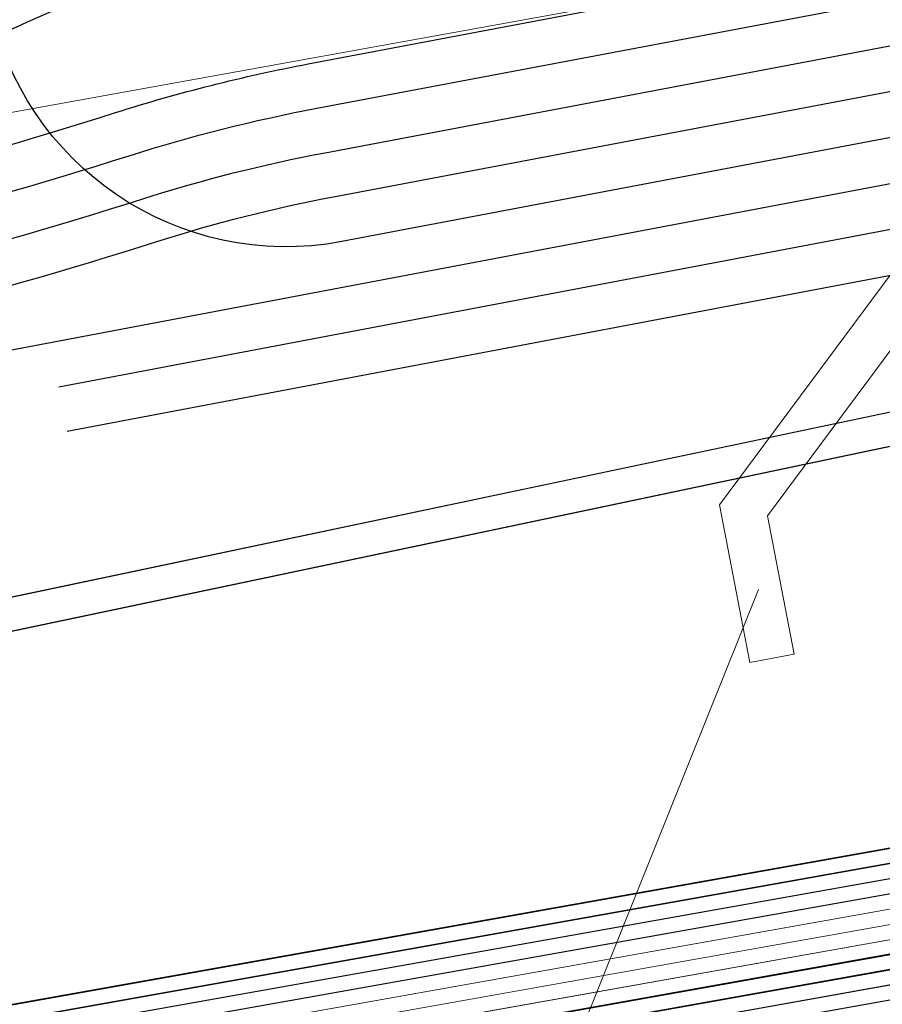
# Model space of a CAD drawing. Header units: metres. Extents: x -502 to 161, y -108 to 174.
# Tile 499 of 656: x -68.15 to -65.28, y -16.47 to -13.21. Entities that reach past the tile are written whole.
import ezdxf

# ---------------------------------------------------------------- set-up
doc = ezdxf.new("R2010")
doc.units = ezdxf.units.M
doc.header["$LTSCALE"] = 0.1
doc.linetypes.add('2-1', pattern=[0.17, 0.06, -0.025, 0.06, -0.025])
doc.linetypes.add('237', pattern=[93, 75, -18])
for name, color, linetype in [('BRI31-005.05-5p02-Koordinierung Lageplan 4. BA ZOB West 2022-06-15', 7, 'Continuous'), ('BRI31-005.06-5f07-Koordinierung Lageplan 4. BA ZOB Fernbusbahnh', 7, 'Continuous'), ('BRI31-005.07-5f08-Koordinierung Lageplan 4. BA Radstation - Seeterrasse 2023-05-31', 7, 'Continuous'), ('BRI32-005.02-5f05-Koordinierung Schemaplan 4 BA ZOB Teilbereich', 7, 'Continuous'), ('BRI32-005.03-5f06-Koordinierung Schemaplan 4 BA ZOB Teilbereich 2 Ost - Bahnhofsallee 2023-01-21', 7, 'Continuous')]:
    doc.layers.add(name, color=color, linetype=linetype)

msp = doc.modelspace()

# ---------------------------------------------------------------- linework, layer by layer
at = {"layer": 'BRI31-005.05-5p02-Koordinierung Lageplan 4. BA ZOB West 2022-06-15', "color": 6, "linetype": 'Continuous', "lineweight": 25, "true_color": 0xff00ff, "transparency": 33554687, "flags": 128}
for points in [[(-12.8197, -7.1584), (-13.0948, -7.1684), (-17.6753, -7.3484), (-25.0233, -7.7685), (-29.4119, -8.0888), (-36.588, -9.7298), (-36.8022, -9.7791), (-48.761, -11.229), (-54.8582, -12.3594), (-60.5568, -13.5195), (-72.2392, -15.9794), (-83.9386, -18.0493), (-95.7552, -20.2994), (-107.5641, -22.6294), (-119.3715, -24.8394), (-124.8625, -26.009), (-126.093, -26.1489), (-127.2478, -26.3291), (-138.8097, -28.3993), (-150.5411, -30.6494), (-156.6329, -31.8278), (-162.3974, -31.1788), (-174.3003, -29.339)], [(-174.3171, -29.4477), (-162.412, -31.2879), (-156.6285, -31.939), (-150.5203, -30.7574), (-138.7897, -28.5075), (-127.2296, -26.4376), (-126.0783, -26.2579), (-124.8448, -26.1177), (-119.3499, -24.9473), (-107.5433, -22.7374), (-95.7342, -20.4074), (-83.9188, -18.1575), (-72.2182, -16.0874), (-60.5345, -13.6272), (-54.8372, -12.4674), (-48.7444, -11.3378), (-36.7832, -9.8876), (-36.5634, -9.837), (-29.3955, -8.1979), (-25.0161, -7.8783), (-17.67, -7.4583), (-13.0906, -7.2783), (-12.8157, -7.2683)]]:
    msp.add_lwpolyline(points, dxfattribs=at)
at = {"layer": 'BRI31-005.05-5p02-Koordinierung Lageplan 4. BA ZOB West 2022-06-15', "color": 190, "linetype": 'Continuous', "lineweight": 35, "true_color": 0x7f00ff, "transparency": 33554687, "flags": 128}
for points in [[(-55.7007, -13.3634), (-59.4327, -13.9934), (-61.4087, -14.3464), (-62.2647, -14.4984), (-62.6667, -14.5974), (-62.8907, -14.7334), (-63.5967, -15.2334), (-64.4177, -15.8004), (-64.8657, -15.8864), (-69.7037, -16.7484), (-75.4637, -17.6884), (-81.7337, -18.6534), (-88.9077, -20.0034), (-93.6827, -20.7334), (-98.9647, -21.6334), (-104.5957, -22.9234), (-121.8907, -26.2934), (-126.8117, -27.2034), (-150.4477, -31.7134), (-157.1307, -33.0134), (-162.7687, -32.1234), (-174.7807, -30.4434), (-178.1477, -29.6134), (-179.1357, -29.4334)], [(-55.6927, -13.4124), (-59.4247, -14.0424), (-59.9157, -14.1304), (-61.3997, -14.3954), (-62.2547, -14.5474), (-62.6477, -14.6444), (-62.8637, -14.7754), (-63.5677, -15.2744), (-64.3977, -15.8474), (-64.8567, -15.9354), (-69.6957, -16.7974), (-75.4547, -17.7374), (-81.7247, -18.7024), (-88.8997, -20.0524), (-93.6747, -20.7824), (-98.9547, -21.6824)]]:
    msp.add_lwpolyline(points, dxfattribs=at)
at = {"layer": 'BRI31-005.05-5p02-Koordinierung Lageplan 4. BA ZOB West 2022-06-15', "color": 250, "linetype": 'Continuous', "lineweight": 25, "true_color": 0x333333, "transparency": 33554687, "flags": 128}
for points in [[(-55.6847, -13.4614), (-59.4167, -14.0914), (-59.9067, -14.1794), (-61.3907, -14.4444), (-62.2447, -14.5964), (-62.6287, -14.6914), (-62.8367, -14.8174), (-63.5387, -15.3154), (-64.3777, -15.8944), (-64.8477, -15.9844), (-69.6877, -16.8464), (-75.4457, -17.7864), (-81.7157, -18.7514), (-88.8917, -20.1014), (-93.6667, -20.8314), (-98.9447, -21.7314)], [(-55.6767, -13.5104), (-59.4087, -14.1404), (-59.8977, -14.2284), (-61.3817, -14.4934), (-62.2347, -14.6454), (-62.6097, -14.7384), (-62.8097, -14.8594), (-63.5097, -15.3564), (-64.3577, -15.9414), (-64.8387, -16.0334), (-69.6797, -16.8954), (-75.4367, -17.8354), (-81.7067, -18.8004), (-88.8837, -20.1504), (-93.6587, -20.8804), (-98.9347, -21.7804)], [(-179.1357, -29.7394), (-178.2047, -29.9074), (-176.5237, -30.3244), (-174.8367, -30.8434), (-162.8247, -32.5154), (-157.1227, -33.4214), (-150.6707, -32.1644), (-150.3757, -32.1054), (-126.7397, -27.5954), (-121.8107, -26.6854), (-104.5117, -23.3154), (-93.6067, -21.1744), (-88.8337, -20.4444), (-81.6527, -19.0944), (-75.3827, -18.1294), (-69.6317, -17.1894), (-64.2647, -16.2324), (-63.2977, -15.6984), (-62.6077, -15.0894), (-62.1947, -14.8414), (-59.6597, -14.3864), (-59.3767, -14.3364), (-55.6447, -13.7064)], [(-55.6367, -13.7554), (-59.3687, -14.3854), (-59.6507, -14.4354), (-62.1767, -14.8894), (-62.5777, -15.1304), (-63.2687, -15.7394), (-64.2477, -16.2804), (-69.6237, -17.2384), (-75.3737, -18.1784), (-81.6437, -19.1434), (-88.8257, -20.4934), (-93.5977, -21.2234), (-104.5017, -23.3644), (-121.8007, -26.7344), (-126.7307, -27.6444), (-150.3667, -32.1544), (-150.6607, -32.2134), (-157.1217, -33.4724), (-162.8317, -32.5644), (-174.8437, -30.8934), (-176.5357, -30.3734), (-178.2147, -29.9564), (-179.1357, -29.7904)], [(-62.5057, -14.9114), (-62.7017, -15.0274), (-63.4007, -15.5204), (-64.2987, -16.1364), (-69.6477, -17.0914), (-75.4007, -18.0314), (-81.6707, -18.9964), (-88.8497, -20.3464), (-93.6247, -21.0764), (-104.5317, -23.2174), (-121.8307, -26.5874), (-126.7577, -27.4974), (-150.3937, -32.0074), (-150.6907, -32.0664), (-157.1247, -33.3194), (-162.8107, -32.4174), (-174.8227, -30.7434), (-176.4997, -30.2264), (-178.1847, -29.8094), (-179.1357, -29.6374)], [(-62.4797, -14.9544), (-62.6747, -15.0694), (-63.3727, -15.5614), (-64.2817, -16.1844), (-69.6397, -17.1404), (-75.3917, -18.0804), (-81.6617, -19.0454), (-88.8417, -20.3954), (-93.6157, -21.1254), (-104.5217, -23.2664), (-121.8207, -26.6364), (-126.7487, -27.5464), (-150.3847, -32.0564), (-150.6807, -32.1154), (-157.1237, -33.3704), (-162.8177, -32.4664), (-174.8297, -30.7934), (-176.5117, -30.2754), (-178.1947, -29.8584), (-179.1357, -29.6884)]]:
    msp.add_lwpolyline(points, dxfattribs=at)
at = {"layer": 'BRI31-005.05-5p02-Koordinierung Lageplan 4. BA ZOB West 2022-06-15', "color": 116, "linetype": 'Continuous', "lineweight": 13, "true_color": 0x007f3f, "transparency": 33554687, "flags": 128}
for points in [[(-98.8977, -21.7234), (-93.6667, -20.8304), (-88.8927, -20.1004), (-81.7147, -18.7504), (-75.4437, -17.7854), (-69.6887, -16.8454), (-64.8477, -15.9844), (-64.3767, -15.8944), (-63.5377, -15.3154), (-62.8377, -14.8174), (-62.6297, -14.6924), (-62.2457, -14.5964), (-61.3907, -14.4444), (-59.9067, -14.1794), (-59.4177, -14.0904), (-55.6847, -13.4604)], [(-98.9347, -21.7804), (-93.6587, -20.8794), (-88.8847, -20.1494), (-81.7057, -18.7994), (-75.4347, -17.8344), (-69.6807, -16.8944), (-64.8387, -16.0334), (-64.3567, -15.9414), (-63.5087, -15.3564), (-62.8107, -14.8594), (-62.6107, -14.7394), (-62.2357, -14.6454), (-61.3817, -14.4934), (-59.8977, -14.2284), (-59.4097, -14.1394), (-55.6767, -13.5094)], [(-55.6527, -13.6584), (-59.3837, -14.2884), (-59.8707, -14.3754), (-61.3547, -14.6404), (-62.2037, -14.7924), (-62.5517, -14.8784), (-62.7277, -14.9854), (-63.4237, -15.4794), (-64.2987, -16.0824), (-64.8117, -16.1804), (-69.6547, -17.0434), (-75.4117, -17.9834), (-81.6807, -18.9484), (-88.8587, -20.2984), (-93.6347, -21.0284), (-98.8577, -21.9194)], [(-55.6447, -13.7074), (-59.3757, -14.3374), (-59.8617, -14.4244), (-61.3457, -14.6894), (-62.1937, -14.8414), (-62.5327, -14.9254), (-62.7007, -15.0274), (-63.3947, -15.5204), (-64.2787, -16.1294), (-64.8027, -16.2294), (-69.6467, -17.0924), (-75.4027, -18.0324), (-81.6717, -18.9974), (-88.8507, -20.3474), (-93.6267, -21.0774), (-98.8947, -21.9764)]]:
    msp.add_lwpolyline(points, dxfattribs=at)
at = {"layer": 'BRI31-005.05-5p02-Koordinierung Lageplan 4. BA ZOB West 2022-06-15', "color": 251, "linetype": 'Continuous', "lineweight": 13, "true_color": 0x5b5b5b, "transparency": 33554687, "flags": 128}
for points in [[(-55.6687, -13.5594), (-59.4007, -14.1894), (-59.8887, -14.2774), (-61.3727, -14.5424), (-62.2247, -14.6944), (-62.5907, -14.7854), (-62.7827, -14.9014), (-63.4807, -15.3974), (-64.3377, -15.9884), (-64.8297, -16.0824), (-69.6717, -16.9444), (-75.4277, -17.8844), (-81.6977, -18.8494), (-88.8757, -20.1994), (-93.6507, -20.9294), (-98.8777, -21.8214)], [(-55.6607, -13.6084), (-59.3927, -14.2384), (-59.8797, -14.3264), (-61.3637, -14.5914), (-62.2147, -14.7434), (-62.5717, -14.8324), (-62.7557, -14.9434), (-63.4517, -15.4384), (-64.3177, -16.0354), (-64.8207, -16.1314), (-69.6637, -16.9934), (-75.4187, -17.9334), (-81.6887, -18.8984), (-88.8677, -20.2484), (-93.6427, -20.9784), (-98.9147, -21.8784)]]:
    msp.add_lwpolyline(points, dxfattribs=at)
at = {"layer": 'BRI31-005.06-5f07-Koordinierung Lageplan 4. BA ZOB Fernbusbahnh', "color": 190, "linetype": 'Continuous', "lineweight": 30, "true_color": 0x7f00ff, "transparency": 33554687, "flags": 128}
for points in [[(-55.7007, -13.3634), (-59.4327, -13.9934), (-61.4087, -14.3464), (-62.2647, -14.4984), (-62.6667, -14.5974), (-62.8907, -14.7334), (-63.5967, -15.2334), (-64.4177, -15.8004), (-64.8657, -15.8864), (-69.7037, -16.7484), (-75.4637, -17.6884), (-81.7337, -18.6534), (-88.9077, -20.0034), (-93.6827, -20.7334), (-98.9647, -21.6334), (-104.5957, -22.9234), (-121.8907, -26.2934), (-126.8117, -27.2034), (-150.4477, -31.7134), (-157.1307, -33.0134), (-162.7687, -32.1234), (-174.7807, -30.4434), (-178.1477, -29.6134), (-179.1357, -29.4334)], [(-55.6927, -13.4124), (-59.4247, -14.0424), (-59.9157, -14.1304), (-61.3997, -14.3954), (-62.2547, -14.5474), (-62.6477, -14.6444), (-62.8637, -14.7754), (-63.5677, -15.2744), (-64.3977, -15.8474), (-64.8567, -15.9354), (-69.6957, -16.7974), (-75.4547, -17.7374), (-81.7247, -18.7024), (-88.8997, -20.0524), (-93.6747, -20.7824), (-98.9547, -21.6824)]]:
    msp.add_lwpolyline(points, dxfattribs=at)
at = {"layer": 'BRI31-005.06-5f07-Koordinierung Lageplan 4. BA ZOB Fernbusbahnh', "color": 250, "linetype": 'Continuous', "lineweight": 20, "true_color": 0x333333, "transparency": 33554687, "flags": 128}
for points in [[(-55.6847, -13.4614), (-59.4167, -14.0914), (-59.9067, -14.1794), (-61.3907, -14.4444), (-62.2447, -14.5964), (-62.6287, -14.6914), (-62.8367, -14.8174), (-63.5387, -15.3154), (-64.3777, -15.8944), (-64.8477, -15.9844), (-69.6877, -16.8464), (-75.4457, -17.7864), (-81.7157, -18.7514), (-88.8917, -20.1014), (-93.6667, -20.8314), (-98.9447, -21.7314)], [(-55.6767, -13.5104), (-59.4087, -14.1404), (-59.8977, -14.2284), (-61.3817, -14.4934), (-62.2347, -14.6454), (-62.6097, -14.7384), (-62.8097, -14.8594), (-63.5097, -15.3564), (-64.3577, -15.9414), (-64.8387, -16.0334), (-69.6797, -16.8954), (-75.4367, -17.8354), (-81.7067, -18.8004), (-88.8837, -20.1504), (-93.6587, -20.8804), (-98.9347, -21.7804)], [(-179.1357, -29.7394), (-178.2047, -29.9074), (-176.5237, -30.3244), (-174.8367, -30.8434), (-162.8247, -32.5154), (-157.1227, -33.4214), (-150.6707, -32.1644), (-150.3757, -32.1054), (-126.7397, -27.5954), (-121.8107, -26.6854), (-104.5117, -23.3154), (-93.6067, -21.1744), (-88.8337, -20.4444), (-81.6527, -19.0944), (-75.3827, -18.1294), (-69.6317, -17.1894), (-64.2647, -16.2324), (-63.2977, -15.6984), (-62.6077, -15.0894), (-62.1947, -14.8414), (-59.6597, -14.3864), (-59.3767, -14.3364), (-55.6447, -13.7064)], [(-55.6367, -13.7554), (-59.3687, -14.3854), (-59.6507, -14.4354), (-62.1767, -14.8894), (-62.5777, -15.1304), (-63.2687, -15.7394), (-64.2477, -16.2804), (-69.6237, -17.2384), (-75.3737, -18.1784), (-81.6437, -19.1434), (-88.8257, -20.4934), (-93.5977, -21.2234), (-104.5017, -23.3644), (-121.8007, -26.7344), (-126.7307, -27.6444), (-150.3667, -32.1544), (-150.6607, -32.2134), (-157.1217, -33.4724), (-162.8317, -32.5644), (-174.8437, -30.8934), (-176.5357, -30.3734), (-178.2147, -29.9564), (-179.1357, -29.7904)], [(-62.5057, -14.9114), (-62.7017, -15.0274), (-63.4007, -15.5204), (-64.2987, -16.1364), (-69.6477, -17.0914), (-75.4007, -18.0314), (-81.6707, -18.9964), (-88.8497, -20.3464), (-93.6247, -21.0764), (-104.5317, -23.2174), (-121.8307, -26.5874), (-126.7577, -27.4974), (-150.3937, -32.0074), (-150.6907, -32.0664), (-157.1247, -33.3194), (-162.8107, -32.4174), (-174.8227, -30.7434), (-176.4997, -30.2264), (-178.1847, -29.8094), (-179.1357, -29.6374)], [(-62.4797, -14.9544), (-62.6747, -15.0694), (-63.3727, -15.5614), (-64.2817, -16.1844), (-69.6397, -17.1404), (-75.3917, -18.0804), (-81.6617, -19.0454), (-88.8417, -20.3954), (-93.6157, -21.1254), (-104.5217, -23.2664), (-121.8207, -26.6364), (-126.7487, -27.5464), (-150.3847, -32.0564), (-150.6807, -32.1154), (-157.1237, -33.3704), (-162.8177, -32.4664), (-174.8297, -30.7934), (-176.5117, -30.2754), (-178.1947, -29.8584), (-179.1357, -29.6884)]]:
    msp.add_lwpolyline(points, dxfattribs=at)
at = {"layer": 'BRI31-005.07-5f08-Koordinierung Lageplan 4. BA Radstation - Seeterrasse 2023-05-31', "color": 1, "linetype": '2-1', "lineweight": 30, "true_color": 0xff0000, "transparency": 33554687, "flags": 128}
msp.add_lwpolyline([(-75.5288, 29.7474), (-74.2402, 22.771, 0.289416), (-72.21, 20.5746), (-65.3983, 18.7534, -0.285035), (-63.5211, 16.7552), (-60.0792, -0.3405), (-60.0792, -0.3405, 0.028652), (-59.9089, -0.9911), (-59.9089, -0.9911, -0.028299), (-59.7461, -1.6118), (-59.6182, -2.2469, 0.019572), (-59.5018, -2.7272), (-59.5018, -2.7272, -0.058138), (-59.4231, -3.2121), (-59.4231, -3.2121, -0.053118), (-59.5026, -4.5033), (-59.736, -5.8845), (-59.736, -5.8845, -0.048918), (-59.8703, -6.3789), (-59.8703, -6.3789), (-60.5136, -8.073), (-60.5136, -8.073, 0.029582), (-60.6418, -8.4819), (-60.6418, -8.4819), (-60.8808, -9.4391, -0.214607), (-62.2242, -11.1437), (-62.2242, -11.1437, 0.019005), (-63.6146, -11.9371), (-63.6146, -11.9371, -0.092615), (-65.0176, -12.4842), (-66.9809, -12.856, 0.061034), (-68.1559, -13.2311), (-68.1559, -13.2311, -0.061032), (-69.3308, -13.6063), (-69.3308, -13.6063), (-76.8137, -15.0231, -0.090994), (-78.5645, -15.033, 0.098444), (-80.491, -15.0724), (-81.0675, -15.1993), (-81.0675, -15.1993, -0.033334), (-82.0408, -15.3464), (-82.0408, -15.3464, 0.049439), (-82.8387, -15.4934), (-82.8387, -15.4934, 0.152676), (-83.934, -16.2173), (-83.934, -16.2173, -0.176505), (-84.5222, -16.5679), (-97.2262, -18.9417)], format="xyb", dxfattribs=at)
msp.add_lwpolyline([(-75.5288, 29.7474), (-74.2402, 22.771, 0.289416), (-72.21, 20.5746), (-65.3983, 18.7534, -0.285035), (-63.5211, 16.7552), (-60.0792, -0.3405), (-60.0792, -0.3405, 0.028652), (-59.9089, -0.9911), (-59.9089, -0.9911, -0.028299), (-59.7461, -1.6118), (-59.6182, -2.2469, 0.019572), (-59.5018, -2.7272), (-59.5018, -2.7272, -0.058138), (-59.4231, -3.2121), (-59.4231, -3.2121, -0.053118), (-59.5026, -4.5033), (-59.736, -5.8845), (-59.736, -5.8845, -0.048918), (-59.8703, -6.3789), (-59.8703, -6.3789), (-60.5136, -8.073), (-60.5136, -8.073, 0.029582), (-60.6418, -8.4819), (-60.6418, -8.4819), (-60.8808, -9.4391, -0.214607), (-62.2242, -11.1437), (-62.2242, -11.1437, 0.019005), (-63.6146, -11.9371), (-63.6146, -11.9371, -0.092615), (-65.0176, -12.4842), (-66.9809, -12.856, 0.061034), (-68.1559, -13.2311), (-68.1559, -13.2311, -0.061032), (-69.3308, -13.6063), (-69.3308, -13.6063), (-76.8137, -15.0231, -0.090994), (-78.5645, -15.033, 0.098444), (-80.491, -15.0724), (-81.0675, -15.1993), (-81.0675, -15.1993, -0.033334), (-82.0408, -15.3464), (-82.0408, -15.3464, 0.049439), (-82.8387, -15.4934), (-82.8387, -15.4934, 0.152676), (-83.934, -16.2173), (-83.934, -16.2173, -0.176505), (-84.5222, -16.5679), (-97.2262, -18.9417)], format="xyb", dxfattribs=at)
at = {"layer": 'BRI32-005.02-5f05-Koordinierung Schemaplan 4 BA ZOB Teilbereich', "color": 6, "linetype": 'Continuous', "lineweight": 25, "true_color": 0xff00ff, "transparency": 33554687, "flags": 128}
for points in [[(-12.8197, -7.1584), (-13.0948, -7.1684), (-17.6753, -7.3484), (-25.0233, -7.7685), (-29.4119, -8.0888), (-36.588, -9.7298), (-36.8022, -9.7791), (-48.761, -11.229), (-54.8582, -12.3594), (-60.5568, -13.5195), (-72.2392, -15.9794), (-83.9386, -18.0493), (-95.7552, -20.2994), (-107.5641, -22.6294), (-119.3715, -24.8394), (-124.8625, -26.009), (-126.093, -26.1489), (-127.2478, -26.3291), (-138.8097, -28.3993), (-150.5411, -30.6494), (-156.6329, -31.8278), (-162.3974, -31.1788), (-174.3003, -29.339)], [(-174.3171, -29.4477), (-162.412, -31.2879), (-156.6285, -31.939), (-150.5203, -30.7574), (-138.7897, -28.5075), (-127.2296, -26.4376), (-126.0783, -26.2579), (-124.8448, -26.1177), (-119.3499, -24.9473), (-107.5433, -22.7374), (-95.7342, -20.4074), (-83.9188, -18.1575), (-72.2182, -16.0874), (-60.5345, -13.6272), (-54.8372, -12.4674), (-48.7444, -11.3378), (-36.7832, -9.8876), (-36.5634, -9.837), (-29.3955, -8.1979), (-25.0161, -7.8783), (-17.67, -7.4583), (-13.0906, -7.2783), (-12.8157, -7.2683)]]:
    msp.add_lwpolyline(points, dxfattribs=at)
at = {"layer": 'BRI32-005.02-5f05-Koordinierung Schemaplan 4 BA ZOB Teilbereich', "color": 190, "linetype": 'Continuous', "lineweight": 35, "true_color": 0x7f00ff, "transparency": 33554687, "flags": 128}
for points in [[(-55.7007, -13.3634), (-59.4327, -13.9934), (-61.4087, -14.3464), (-62.2647, -14.4984), (-62.6667, -14.5974), (-62.8907, -14.7334), (-63.5967, -15.2334), (-64.4177, -15.8004), (-64.8657, -15.8864), (-69.7037, -16.7484), (-75.4637, -17.6884), (-81.7337, -18.6534), (-88.9077, -20.0034), (-93.6827, -20.7334), (-98.9647, -21.6334), (-104.5957, -22.9234), (-121.8907, -26.2934), (-126.8117, -27.2034), (-150.4477, -31.7134), (-157.1307, -33.0134), (-162.7687, -32.1234), (-174.7807, -30.4434), (-178.1477, -29.6134), (-179.1357, -29.4334)], [(-55.6927, -13.4124), (-59.4247, -14.0424), (-59.9157, -14.1304), (-61.3997, -14.3954), (-62.2547, -14.5474), (-62.6477, -14.6444), (-62.8637, -14.7754), (-63.5677, -15.2744), (-64.3977, -15.8474), (-64.8567, -15.9354), (-69.6957, -16.7974), (-75.4547, -17.7374), (-81.7247, -18.7024), (-88.8997, -20.0524), (-93.6747, -20.7824), (-98.9547, -21.6824)]]:
    msp.add_lwpolyline(points, dxfattribs=at)
at = {"layer": 'BRI32-005.02-5f05-Koordinierung Schemaplan 4 BA ZOB Teilbereich', "color": 250, "linetype": 'Continuous', "lineweight": 25, "true_color": 0x333333, "transparency": 33554687, "flags": 128}
for points in [[(-55.6847, -13.4614), (-59.4167, -14.0914), (-59.9067, -14.1794), (-61.3907, -14.4444), (-62.2447, -14.5964), (-62.6287, -14.6914), (-62.8367, -14.8174), (-63.5387, -15.3154), (-64.3777, -15.8944), (-64.8477, -15.9844), (-69.6877, -16.8464), (-75.4457, -17.7864), (-81.7157, -18.7514), (-88.8917, -20.1014), (-93.6667, -20.8314), (-98.9447, -21.7314)], [(-55.6767, -13.5104), (-59.4087, -14.1404), (-59.8977, -14.2284), (-61.3817, -14.4934), (-62.2347, -14.6454), (-62.6097, -14.7384), (-62.8097, -14.8594), (-63.5097, -15.3564), (-64.3577, -15.9414), (-64.8387, -16.0334), (-69.6797, -16.8954), (-75.4367, -17.8354), (-81.7067, -18.8004), (-88.8837, -20.1504), (-93.6587, -20.8804), (-98.9347, -21.7804)], [(-179.1357, -29.7394), (-178.2047, -29.9074), (-176.5237, -30.3244), (-174.8367, -30.8434), (-162.8247, -32.5154), (-157.1227, -33.4214), (-150.6707, -32.1644), (-150.3757, -32.1054), (-126.7397, -27.5954), (-121.8107, -26.6854), (-104.5117, -23.3154), (-93.6067, -21.1744), (-88.8337, -20.4444), (-81.6527, -19.0944), (-75.3827, -18.1294), (-69.6317, -17.1894), (-64.2647, -16.2324), (-63.2977, -15.6984), (-62.6077, -15.0894), (-62.1947, -14.8414), (-59.6597, -14.3864), (-59.3767, -14.3364), (-55.6447, -13.7064)], [(-55.6367, -13.7554), (-59.3687, -14.3854), (-59.6507, -14.4354), (-62.1767, -14.8894), (-62.5777, -15.1304), (-63.2687, -15.7394), (-64.2477, -16.2804), (-69.6237, -17.2384), (-75.3737, -18.1784), (-81.6437, -19.1434), (-88.8257, -20.4934), (-93.5977, -21.2234), (-104.5017, -23.3644), (-121.8007, -26.7344), (-126.7307, -27.6444), (-150.3667, -32.1544), (-150.6607, -32.2134), (-157.1217, -33.4724), (-162.8317, -32.5644), (-174.8437, -30.8934), (-176.5357, -30.3734), (-178.2147, -29.9564), (-179.1357, -29.7904)]]:
    msp.add_lwpolyline(points, dxfattribs=at)
at = {"layer": 'BRI32-005.02-5f05-Koordinierung Schemaplan 4 BA ZOB Teilbereich', "color": 116, "linetype": 'Continuous', "lineweight": 13, "true_color": 0x007f3f, "transparency": 33554687, "flags": 128}
for points in [[(-98.8977, -21.7234), (-93.6667, -20.8304), (-88.8927, -20.1004), (-81.7147, -18.7504), (-75.4437, -17.7854), (-69.6887, -16.8454), (-64.8477, -15.9844), (-64.3767, -15.8944), (-63.5377, -15.3154), (-62.8377, -14.8174), (-62.6297, -14.6924), (-62.2457, -14.5964), (-61.3907, -14.4444), (-59.9067, -14.1794), (-59.4177, -14.0904), (-55.6847, -13.4604)], [(-98.9347, -21.7804), (-93.6587, -20.8794), (-88.8847, -20.1494), (-81.7057, -18.7994), (-75.4347, -17.8344), (-69.6807, -16.8944), (-64.8387, -16.0334), (-64.3567, -15.9414), (-63.5087, -15.3564), (-62.8107, -14.8594), (-62.6107, -14.7394), (-62.2357, -14.6454), (-61.3817, -14.4934), (-59.8977, -14.2284), (-59.4097, -14.1394), (-55.6767, -13.5094)], [(-97.8377, -17.4674), (-97.1877, -21.0354), (-96.9687, -21.3424), (-96.6307, -21.4384), (-93.6507, -20.9284), (-88.8767, -20.1984), (-81.6967, -18.8484), (-75.4257, -17.8834), (-69.6727, -16.9434), (-64.8297, -16.0824), (-64.3367, -15.9884), (-63.4797, -15.3974), (-62.7837, -14.9014), (-62.5917, -14.7864), (-62.2257, -14.6944), (-61.3727, -14.5424), (-59.8887, -14.2774), (-59.4017, -14.1884), (-55.6687, -13.5584)], [(-55.6527, -13.6584), (-59.3837, -14.2884), (-59.8707, -14.3754), (-61.3547, -14.6404), (-62.2037, -14.7924), (-62.5517, -14.8784), (-62.7277, -14.9854), (-63.4237, -15.4794), (-64.2987, -16.0824), (-64.8117, -16.1804), (-69.6547, -17.0434), (-75.4117, -17.9834), (-81.6807, -18.9484), (-88.8587, -20.2984), (-93.6347, -21.0284), (-98.8577, -21.9194)], [(-55.6447, -13.7074), (-59.3757, -14.3374), (-59.8617, -14.4244), (-61.3457, -14.6894), (-62.1937, -14.8414), (-62.5327, -14.9254), (-62.7007, -15.0274), (-63.3947, -15.5204), (-64.2787, -16.1294), (-64.8027, -16.2294), (-69.6467, -17.0924), (-75.4027, -18.0324), (-81.6717, -18.9974), (-88.8507, -20.3474), (-93.6267, -21.0774), (-98.8947, -21.9764)], [(-55.6367, -13.7564), (-59.3677, -14.3864), (-59.8527, -14.4734), (-61.3367, -14.7384), (-62.1837, -14.8904), (-62.5137, -14.9724), (-62.6737, -15.0694), (-63.3657, -15.5614), (-64.2587, -16.1764), (-64.7937, -16.2784), (-69.6387, -17.1414), (-75.3937, -18.0814), (-81.6627, -19.0464), (-88.8427, -20.3964), (-93.6187, -21.1264), (-96.6407, -21.6424), (-97.0907, -21.5164), (-97.3757, -21.1154), (-98.0337, -17.5034), (-97.8377, -17.4674)]]:
    msp.add_lwpolyline(points, dxfattribs=at)
at = {"layer": 'BRI32-005.02-5f05-Koordinierung Schemaplan 4 BA ZOB Teilbereich', "color": 251, "linetype": 'Continuous', "lineweight": 13, "true_color": 0x5b5b5b, "transparency": 33554687, "flags": 128}
for points in [[(-55.6687, -13.5594), (-59.4007, -14.1894), (-59.8887, -14.2774), (-61.3727, -14.5424), (-62.2247, -14.6944), (-62.5907, -14.7854), (-62.7827, -14.9014), (-63.4807, -15.3974), (-64.3377, -15.9884), (-64.8297, -16.0824), (-69.6717, -16.9444), (-75.4277, -17.8844), (-81.6977, -18.8494), (-88.8757, -20.1994), (-93.6507, -20.9294), (-98.8777, -21.8214)], [(-55.6607, -13.6084), (-59.3927, -14.2384), (-59.8797, -14.3264), (-61.3637, -14.5914), (-62.2147, -14.7434), (-62.5717, -14.8324), (-62.7557, -14.9434), (-63.4517, -15.4384), (-64.3177, -16.0354), (-64.8207, -16.1314), (-69.6637, -16.9934), (-75.4187, -17.9334), (-81.6887, -18.8984), (-88.8677, -20.2484), (-93.6427, -20.9784), (-98.9147, -21.8784)], [(-97.9357, -17.4854), (-97.2817, -21.0754), (-97.0297, -21.4294), (-96.6357, -21.5404), (-93.6347, -21.0274), (-88.8597, -20.2974), (-81.6797, -18.9474), (-75.4097, -17.9824), (-69.6557, -17.0424), (-64.8117, -16.1804), (-64.2977, -16.0824), (-63.4227, -15.4794), (-62.7287, -14.9854), (-62.5527, -14.8794), (-62.2047, -14.7924), (-61.3547, -14.6404), (-59.8707, -14.3754), (-59.3847, -14.2874), (-55.6527, -13.6574)]]:
    msp.add_lwpolyline(points, dxfattribs=at)
at = {"layer": 'BRI32-005.03-5f06-Koordinierung Schemaplan 4 BA ZOB Teilbereich 2 Ost - Bahnhofsallee 2023-01-21', "color": 7, "linetype": 'Continuous', "lineweight": 13, "transparency": 33554687}
msp.add_line((-105.5212, -20.2795), (-52.8185, -10.7334), dxfattribs=at)
msp.add_line((-105.5212, -20.2795), (-52.8185, -10.7334), dxfattribs=at)
at = {"layer": 'BRI32-005.03-5f06-Koordinierung Schemaplan 4 BA ZOB Teilbereich 2 Ost - Bahnhofsallee 2023-01-21', "color": 1, "linetype": 'Continuous', "lineweight": 20, "true_color": 0xff0000, "transparency": 33554687}
msp.add_line((-65.6931, -15.097), (-66.5919, -17.3334), dxfattribs=at)
at = {"layer": 'BRI32-005.03-5f06-Koordinierung Schemaplan 4 BA ZOB Teilbereich 2 Ost - Bahnhofsallee 2023-01-21', "color": 7, "linetype": 'Continuous', "lineweight": 9, "transparency": 33554687}
msp.add_line((-65.5755, -15.3119), (-65.7228, -15.3401), dxfattribs=at)
at = {"layer": 'BRI32-005.03-5f06-Koordinierung Schemaplan 4 BA ZOB Teilbereich 2 Ost - Bahnhofsallee 2023-01-21', "color": 6, "linetype": 'Continuous', "lineweight": 20, "true_color": 0xff00ff, "transparency": 33554687, "flags": 128}
for points in [[(-12.8197, -7.1584), (-13.0948, -7.1684), (-17.6753, -7.3484), (-25.0233, -7.7685), (-29.4119, -8.0888), (-36.588, -9.7298), (-36.8022, -9.7791), (-48.761, -11.229), (-54.8582, -12.3594), (-60.5568, -13.5195), (-72.2392, -15.9794), (-83.9386, -18.0493), (-95.7552, -20.2994), (-107.5641, -22.6294), (-119.3715, -24.8394), (-124.8625, -26.009), (-126.093, -26.1489), (-127.2478, -26.3291), (-138.8097, -28.3993), (-150.5411, -30.6494), (-156.6329, -31.8278), (-162.3974, -31.1788), (-174.3003, -29.339)], [(-174.3171, -29.4477), (-162.412, -31.2879), (-156.6285, -31.939), (-150.5203, -30.7574), (-138.7897, -28.5075), (-127.2296, -26.4376), (-126.0783, -26.2579), (-124.8448, -26.1177), (-119.3499, -24.9473), (-107.5433, -22.7374), (-95.7342, -20.4074), (-83.9188, -18.1575), (-72.2182, -16.0874), (-60.5345, -13.6272), (-54.8372, -12.4674), (-48.7444, -11.3378), (-36.7832, -9.8876), (-36.5634, -9.837), (-29.3955, -8.1979), (-25.0161, -7.8783), (-17.67, -7.4583), (-13.0906, -7.2783), (-12.8157, -7.2683)]]:
    msp.add_lwpolyline(points, dxfattribs=at)
at = {"layer": 'BRI32-005.03-5f06-Koordinierung Schemaplan 4 BA ZOB Teilbereich 2 Ost - Bahnhofsallee 2023-01-21', "color": 190, "linetype": 'Continuous', "lineweight": 30, "true_color": 0x7f00ff, "transparency": 33554687, "flags": 128}
msp.add_lwpolyline([(-80.2431, -15.3084, -0.090308), (-78.4516, -15.3039), (-78.4516, -15.3039, 0.091435), (-76.6381, -15.2952), (-76.6381, -15.2952), (-69.5887, -13.9604, 0.030307), (-67.8274, -13.5149, -0.030307), (-67.1874, -13.3531), (-64.9339, -12.9264), (-64.9339, -12.9264, 0.092616), (-63.3768, -12.3191), (-63.3768, -12.3191), (-63.3768, -12.3191, -0.02069), (-61.8928, -11.4789), (-61.8928, -11.4789, -0.072913), (-60.2055, -10.9043), (-59.9596, -10.8589)], format="xyb", dxfattribs=at)
at = {"layer": 'BRI32-005.03-5f06-Koordinierung Schemaplan 4 BA ZOB Teilbereich 2 Ost - Bahnhofsallee 2023-01-21', "color": 3, "linetype": 'Continuous', "lineweight": 30, "true_color": 0x00ff00, "transparency": 33554687, "flags": 128}
msp.add_lwpolyline([(-80.2159, -15.4559), (-80.2159, -15.4559, -0.090305), (-78.4244, -15.4514), (-78.4244, -15.4514, 0.091435), (-76.6109, -15.4427), (-69.5608, -14.1078, 0.030308), (-67.7819, -13.6579, -0.030307), (-67.1595, -13.5004), (-64.906, -13.0737), (-64.906, -13.0737, 0.092616), (-63.2976, -12.4465), (-63.2976, -12.4465), (-63.2976, -12.4465, -0.02069), (-61.8244, -11.6124), (-61.8244, -11.6124), (-61.8244, -11.6124, -0.072913), (-60.1782, -11.0518), (-60.1782, -11.0518), (-59.9324, -11.0064)], format="xyb", dxfattribs=at)
at = {"layer": 'BRI32-005.03-5f06-Koordinierung Schemaplan 4 BA ZOB Teilbereich 2 Ost - Bahnhofsallee 2023-01-21', "color": 7, "linetype": 'Continuous', "lineweight": 30, "transparency": 33554687, "flags": 128}
for points in [[(-67.0758, -13.9426, -0.412722), (-68.2434, -13.1511), (-68.6376, -11.1257)], [(-80.1886, -15.6034, -0.090308), (-78.3971, -15.5989), (-78.3971, -15.5989, 0.091435), (-76.5836, -15.5902), (-76.5836, -15.5902), (-69.5329, -14.2552), (-69.5329, -14.2552, 0.030307), (-67.7364, -13.8008), (-67.7364, -13.8008, -0.030308), (-67.1316, -13.6478), (-64.8781, -13.2211, 0.092616), (-63.2184, -12.5739), (-63.2184, -12.5739, -0.02069), (-61.7559, -11.7459), (-61.7559, -11.7459), (-61.7559, -11.7459, -0.072913), (-60.151, -11.1993), (-60.151, -11.1993), (-59.9045, -11.1538)], [(-59.8766, -11.3012), (-60.1238, -11.3468), (-60.1238, -11.3468, 0.072913), (-61.6875, -11.8794), (-61.6875, -11.8794), (-61.6875, -11.8794, 0.02069), (-63.1391, -12.7012), (-63.1391, -12.7012, -0.092616), (-64.8502, -13.3685), (-67.1037, -13.7952), (-67.1037, -13.7952, 0.030308), (-67.6908, -13.9437), (-67.6908, -13.9437, -0.030307), (-69.505, -14.4026), (-76.6096, -15.7478), (-76.6096, -15.7478, -0.1138), (-78.8547, -15.6591), (-78.8547, -15.6591), (-78.8547, -15.6591, 0.112668), (-80.1886, -15.6034), (-80.1886, -15.6034)], [(-60.9221, -12.0492), (-61.1673, -12.0945, 0.093845), (-63.0581, -12.8275), (-63.0581, -12.8275, -0.092716), (-64.8223, -13.5159), (-64.8223, -13.5159), (-67.0758, -13.9426)], [(-60.8942, -12.1966), (-61.14, -12.242), (-61.14, -12.242, 0.093844), (-62.9788, -12.9548), (-62.9788, -12.9548), (-62.9788, -12.9548, -0.092716), (-64.7944, -13.6633), (-64.7944, -13.6633), (-76.5817, -15.8952, -0.075696), (-78.1311, -15.951, 0.075696), (-80.9292, -16.0519), (-81.2734, -16.1171)]]:
    msp.add_lwpolyline(points, format="xyb", dxfattribs=at)
at = {"layer": 'BRI32-005.03-5f06-Koordinierung Schemaplan 4 BA ZOB Teilbereich 2 Ost - Bahnhofsallee 2023-01-21', "color": 3, "linetype": '237', "lineweight": 30, "true_color": 0x00ff00, "transparency": 33554687, "flags": 128}
msp.add_lwpolyline([(-60.8663, -12.344), (-61.1128, -12.3895), (-61.1128, -12.3895, 0.093844), (-62.8996, -13.0822), (-62.8996, -13.0822, -0.092716), (-64.7664, -13.8106), (-76.5538, -16.0426), (-76.5538, -16.0426, -0.075696), (-78.1484, -16.1001), (-78.1484, -16.1001), (-78.1484, -16.1001, 0.075696), (-80.9012, -16.1993), (-80.9012, -16.1993), (-81.2461, -16.2646)], format="xyb", dxfattribs=at)
at = {"layer": 'BRI32-005.03-5f06-Koordinierung Schemaplan 4 BA ZOB Teilbereich 2 Ost - Bahnhofsallee 2023-01-21', "color": 1, "linetype": 'Continuous', "lineweight": 13, "true_color": 0xff0000, "transparency": 33554687, "flags": 128}
for points in [[(-63.9773, -12.3303), (-65.823, -14.8167), (-65.7228, -15.3401)], [(-63.8569, -12.4197), (-65.6633, -14.8533), (-65.5755, -15.3119)]]:
    msp.add_lwpolyline(points, dxfattribs=at)
at = {"layer": 'BRI32-005.03-5f06-Koordinierung Schemaplan 4 BA ZOB Teilbereich 2 Ost - Bahnhofsallee 2023-01-21', "color": 7, "linetype": '237', "lineweight": 30, "transparency": 33554687, "flags": 128}
msp.add_lwpolyline([(-60.8384, -12.4914), (-61.0855, -12.537), (-61.0855, -12.537, 0.093844), (-62.8203, -13.2095), (-62.8203, -13.2095), (-62.8203, -13.2095, -0.092716), (-64.7385, -13.958), (-64.7385, -13.958), (-76.5259, -16.19, -0.075696), (-78.1656, -16.2491), (-78.1656, -16.2491, 0.075696), (-80.8733, -16.3467), (-80.8733, -16.3467), (-81.2189, -16.4121)], format="xyb", dxfattribs=at)
at = {"layer": 'BRI32-005.03-5f06-Koordinierung Schemaplan 4 BA ZOB Teilbereich 2 Ost - Bahnhofsallee 2023-01-21', "color": 1, "linetype": 'Continuous', "lineweight": 30, "true_color": 0xff0000, "transparency": 33554687, "flags": 128}
msp.add_lwpolyline([(-66.9809, -12.856, 0.061034), (-68.1559, -13.2311), (-68.1559, -13.2311, -0.061032), (-69.3308, -13.6063), (-69.3308, -13.6063), (-76.8137, -15.0231, -0.090994)], format="xyb", dxfattribs=at)
at = {"layer": 'BRI32-005.03-5f06-Koordinierung Schemaplan 4 BA ZOB Teilbereich 2 Ost - Bahnhofsallee 2023-01-21', "color": 190, "linetype": 'Continuous', "lineweight": 30, "true_color": 0x7f00ff, "transparency": 33554687, "flags": 128}
for points in [[(-55.7007, -13.3634), (-59.4327, -13.9934), (-61.4087, -14.3464), (-62.2647, -14.4984), (-62.6667, -14.5974), (-62.8907, -14.7334), (-63.5967, -15.2334), (-64.4177, -15.8004), (-64.8657, -15.8864), (-69.7037, -16.7484), (-75.4637, -17.6884), (-81.7337, -18.6534), (-88.9077, -20.0034), (-93.6827, -20.7334), (-98.9647, -21.6334), (-104.5957, -22.9234), (-121.8907, -26.2934), (-126.8117, -27.2034), (-150.4477, -31.7134), (-157.1307, -33.0134), (-162.7687, -32.1234), (-174.7807, -30.4434), (-178.1477, -29.6134), (-179.1357, -29.4334)], [(-55.6927, -13.4124), (-59.4247, -14.0424), (-59.9157, -14.1304), (-61.3997, -14.3954), (-62.2547, -14.5474), (-62.6477, -14.6444), (-62.8637, -14.7754), (-63.5677, -15.2744), (-64.3977, -15.8474), (-64.8567, -15.9354), (-69.6957, -16.7974), (-75.4547, -17.7374), (-81.7247, -18.7024), (-88.8997, -20.0524), (-93.6747, -20.7824), (-98.9547, -21.6824)]]:
    msp.add_lwpolyline(points, dxfattribs=at)
at = {"layer": 'BRI32-005.03-5f06-Koordinierung Schemaplan 4 BA ZOB Teilbereich 2 Ost - Bahnhofsallee 2023-01-21', "color": 250, "linetype": 'Continuous', "lineweight": 20, "true_color": 0x333333, "transparency": 33554687, "flags": 128}
for points in [[(-55.6847, -13.4614), (-59.4167, -14.0914), (-59.9067, -14.1794), (-61.3907, -14.4444), (-62.2447, -14.5964), (-62.6287, -14.6914), (-62.8367, -14.8174), (-63.5387, -15.3154), (-64.3777, -15.8944), (-64.8477, -15.9844), (-69.6877, -16.8464), (-75.4457, -17.7864), (-81.7157, -18.7514), (-88.8917, -20.1014), (-93.6667, -20.8314), (-98.9447, -21.7314)], [(-55.6767, -13.5104), (-59.4087, -14.1404), (-59.8977, -14.2284), (-61.3817, -14.4934), (-62.2347, -14.6454), (-62.6097, -14.7384), (-62.8097, -14.8594), (-63.5097, -15.3564), (-64.3577, -15.9414), (-64.8387, -16.0334), (-69.6797, -16.8954), (-75.4367, -17.8354), (-81.7067, -18.8004), (-88.8837, -20.1504), (-93.6587, -20.8804), (-98.9347, -21.7804)], [(-179.1357, -29.7394), (-178.2047, -29.9074), (-176.5237, -30.3244), (-174.8367, -30.8434), (-162.8247, -32.5154), (-157.1227, -33.4214), (-150.6707, -32.1644), (-150.3757, -32.1054), (-126.7397, -27.5954), (-121.8107, -26.6854), (-104.5117, -23.3154), (-93.6067, -21.1744), (-88.8337, -20.4444), (-81.6527, -19.0944), (-75.3827, -18.1294), (-69.6317, -17.1894), (-64.2647, -16.2324), (-63.2977, -15.6984), (-62.6077, -15.0894), (-62.1947, -14.8414), (-59.6597, -14.3864), (-59.3767, -14.3364), (-55.6447, -13.7064)], [(-55.6367, -13.7554), (-59.3687, -14.3854), (-59.6507, -14.4354), (-62.1767, -14.8894), (-62.5777, -15.1304), (-63.2687, -15.7394), (-64.2477, -16.2804), (-69.6237, -17.2384), (-75.3737, -18.1784), (-81.6437, -19.1434), (-88.8257, -20.4934), (-93.5977, -21.2234), (-104.5017, -23.3644), (-121.8007, -26.7344), (-126.7307, -27.6444), (-150.3667, -32.1544), (-150.6607, -32.2134), (-157.1217, -33.4724), (-162.8317, -32.5644), (-174.8437, -30.8934), (-176.5357, -30.3734), (-178.2147, -29.9564), (-179.1357, -29.7904)], [(-62.5057, -14.9114), (-62.7017, -15.0274), (-63.4007, -15.5204), (-64.2987, -16.1364), (-69.6477, -17.0914), (-75.4007, -18.0314), (-81.6707, -18.9964), (-88.8497, -20.3464), (-93.6247, -21.0764), (-104.5317, -23.2174), (-121.8307, -26.5874), (-126.7577, -27.4974), (-150.3937, -32.0074), (-150.6907, -32.0664), (-157.1247, -33.3194), (-162.8107, -32.4174), (-174.8227, -30.7434), (-176.4997, -30.2264), (-178.1847, -29.8094), (-179.1357, -29.6374)], [(-62.4797, -14.9544), (-62.6747, -15.0694), (-63.3727, -15.5614), (-64.2817, -16.1844), (-69.6397, -17.1404), (-75.3917, -18.0804), (-81.6617, -19.0454), (-88.8417, -20.3954), (-93.6157, -21.1254), (-104.5217, -23.2664), (-121.8207, -26.6364), (-126.7487, -27.5464), (-150.3847, -32.0564), (-150.6807, -32.1154), (-157.1237, -33.3704), (-162.8177, -32.4664), (-174.8297, -30.7934), (-176.5117, -30.2754), (-178.1947, -29.8584), (-179.1357, -29.6884)]]:
    msp.add_lwpolyline(points, dxfattribs=at)
at = {"layer": 'BRI32-005.03-5f06-Koordinierung Schemaplan 4 BA ZOB Teilbereich 2 Ost - Bahnhofsallee 2023-01-21', "color": 116, "linetype": 'Continuous', "lineweight": 9, "true_color": 0x007f3f, "transparency": 33554687, "flags": 128}
for points in [[(-98.8977, -21.7234), (-93.6667, -20.8304), (-88.8927, -20.1004), (-81.7147, -18.7504), (-75.4437, -17.7854), (-69.6887, -16.8454), (-64.8477, -15.9844), (-64.3767, -15.8944), (-63.5377, -15.3154), (-62.8377, -14.8174), (-62.6297, -14.6924), (-62.2457, -14.5964), (-61.3907, -14.4444), (-59.9067, -14.1794), (-59.4177, -14.0904), (-55.6847, -13.4604)], [(-98.9347, -21.7804), (-93.6587, -20.8794), (-88.8847, -20.1494), (-81.7057, -18.7994), (-75.4347, -17.8344), (-69.6807, -16.8944), (-64.8387, -16.0334), (-64.3567, -15.9414), (-63.5087, -15.3564), (-62.8107, -14.8594), (-62.6107, -14.7394), (-62.2357, -14.6454), (-61.3817, -14.4934), (-59.8977, -14.2284), (-59.4097, -14.1394), (-55.6767, -13.5094)], [(-97.8377, -17.4674), (-97.1877, -21.0354), (-96.9687, -21.3424), (-96.6307, -21.4384), (-93.6507, -20.9284), (-88.8767, -20.1984), (-81.6967, -18.8484), (-75.4257, -17.8834), (-69.6727, -16.9434), (-64.8297, -16.0824), (-64.3367, -15.9884), (-63.4797, -15.3974), (-62.7837, -14.9014), (-62.5917, -14.7864), (-62.2257, -14.6944), (-61.3727, -14.5424), (-59.8887, -14.2774), (-59.4017, -14.1884), (-55.6687, -13.5584)], [(-55.6527, -13.6584), (-59.3837, -14.2884), (-59.8707, -14.3754), (-61.3547, -14.6404), (-62.2037, -14.7924), (-62.5517, -14.8784), (-62.7277, -14.9854), (-63.4237, -15.4794), (-64.2987, -16.0824), (-64.8117, -16.1804), (-69.6547, -17.0434), (-75.4117, -17.9834), (-81.6807, -18.9484), (-88.8587, -20.2984), (-93.6347, -21.0284), (-98.8577, -21.9194)], [(-55.6447, -13.7074), (-59.3757, -14.3374), (-59.8617, -14.4244), (-61.3457, -14.6894), (-62.1937, -14.8414), (-62.5327, -14.9254), (-62.7007, -15.0274), (-63.3947, -15.5204), (-64.2787, -16.1294), (-64.8027, -16.2294), (-69.6467, -17.0924), (-75.4027, -18.0324), (-81.6717, -18.9974), (-88.8507, -20.3474), (-93.6267, -21.0774), (-98.8947, -21.9764)], [(-55.6367, -13.7564), (-59.3677, -14.3864), (-59.8527, -14.4734), (-61.3367, -14.7384), (-62.1837, -14.8904), (-62.5137, -14.9724), (-62.6737, -15.0694), (-63.3657, -15.5614), (-64.2587, -16.1764), (-64.7937, -16.2784), (-69.6387, -17.1414), (-75.3937, -18.0814), (-81.6627, -19.0464), (-88.8427, -20.3964), (-93.6187, -21.1264), (-96.6407, -21.6424), (-97.0907, -21.5164), (-97.3757, -21.1154), (-98.0337, -17.5034), (-97.8377, -17.4674)]]:
    msp.add_lwpolyline(points, dxfattribs=at)
at = {"layer": 'BRI32-005.03-5f06-Koordinierung Schemaplan 4 BA ZOB Teilbereich 2 Ost - Bahnhofsallee 2023-01-21', "color": 251, "linetype": 'Continuous', "lineweight": 9, "true_color": 0x5b5b5b, "transparency": 33554687, "flags": 128}
for points in [[(-55.6687, -13.5594), (-59.4007, -14.1894), (-59.8887, -14.2774), (-61.3727, -14.5424), (-62.2247, -14.6944), (-62.5907, -14.7854), (-62.7827, -14.9014), (-63.4807, -15.3974), (-64.3377, -15.9884), (-64.8297, -16.0824), (-69.6717, -16.9444), (-75.4277, -17.8844), (-81.6977, -18.8494), (-88.8757, -20.1994), (-93.6507, -20.9294), (-98.8777, -21.8214)], [(-55.6607, -13.6084), (-59.3927, -14.2384), (-59.8797, -14.3264), (-61.3637, -14.5914), (-62.2147, -14.7434), (-62.5717, -14.8324), (-62.7557, -14.9434), (-63.4517, -15.4384), (-64.3177, -16.0354), (-64.8207, -16.1314), (-69.6637, -16.9934), (-75.4187, -17.9334), (-81.6887, -18.8984), (-88.8677, -20.2484), (-93.6427, -20.9784), (-98.9147, -21.8784)], [(-97.9357, -17.4854), (-97.2817, -21.0754), (-97.0297, -21.4294), (-96.6357, -21.5404), (-93.6347, -21.0274), (-88.8597, -20.2974), (-81.6797, -18.9474), (-75.4097, -17.9824), (-69.6557, -17.0424), (-64.8117, -16.1804), (-64.2977, -16.0824), (-63.4227, -15.4794), (-62.7287, -14.9854), (-62.5527, -14.8794), (-62.2047, -14.7924), (-61.3547, -14.6404), (-59.8707, -14.3754), (-59.3847, -14.2874), (-55.6527, -13.6574)]]:
    msp.add_lwpolyline(points, dxfattribs=at)

doc.saveas('drawing.dxf')
